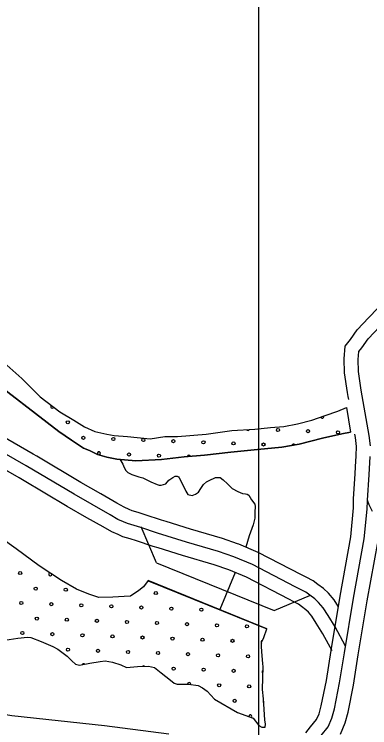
# Model space of a CAD drawing. Extents: x 1551132 to 1791609, y 378168 to 563823.
# Drawn here: x 1630868 to 1633255, y 487298 to 492094 of the extents above; entities that cross this region are included whole.
import ezdxf

# ---------------------------------------------------------------- set-up
doc = ezdxf.new("R2010")
doc.units = 0
for name, color, linetype in [('DESIGN - ROW - Right-of-Way Linework', 7, 'Continuous'), ('DESIGN - SCRATCH - User 1', 7, 'Continuous'), ('DESIGN - TRAFFIC CONTROL PERMANENT - Pavement Marking Text', 7, 'Continuous'), ('DESIGN - TRANSPORTATION - Edge of Traveled Way', 7, 'Continuous'), ('DESIGN - TRANSPORTATION - Text', 7, 'Continuous'), ('SURVEY - CONTOURS - Index with Text', 7, 'Continuous'), ('SURVEY - PROPERTY - Owners', 7, 'Continuous'), ('SURVEY - TRANSPORTATION - Roads Text', 7, 'Continuous')]:
    doc.layers.add(name, color=color, linetype=linetype)

msp = doc.modelspace()

# ---------------------------------------------------------------- linework, layer by layer
at = {"layer": 'DESIGN - ROW - Right-of-Way Linework'}
msp.add_lwpolyline([(1632507.863, 517371.878), (1632507.831, 461291.675)], dxfattribs=at)
at = {"layer": 'DESIGN - SCRATCH - User 1'}
for points in [[(1633125.282, 489285.561), (1633068.417, 489273.719), (1632937.995, 489243.285), (1632781.482, 489205.167), (1632665.185, 489184.583), (1632500.939, 489168.607), (1632322.66, 489150.807), (1632146.355, 489130.973), (1632008.159, 489118.673), (1631857.879, 489100.522), (1631683.725, 489092.68), (1631555.819, 489104.305), (1631489.954, 489117.156), (1631428.139, 489133.964), (1631372.449, 489160.715), (1631332.641, 489177.249), (1631253.26, 489230.342), (1631167.954, 489289.527), (1631011.366, 489409.73), (1630825.07, 489554.35), (1630615.133, 489729.329), (1630494.111, 489813.006), (1630399.122, 489898.367), (1630304.308, 489997.753)], [(1630797.488, 489753.088), (1630918.21, 489645.369), (1631042.74, 489521.557), (1631173.57, 489421.722), (1631268.901, 489364.42), (1631340.4, 489321.436), (1631410.023, 489288.502), (1631489.846, 489271.468), (1631539.753, 489262.826), (1631627.701, 489255.709), (1631781.556, 489239.751), (1631879.77, 489254.551), (1631963.81, 489255.501), (1632156.072, 489271.127), (1632328.418, 489295.019), (1632484.598, 489305.086), (1632588.762, 489315.803), (1632678.876, 489322.687), (1632771.141, 489341.57), (1632867.455, 489364.413), (1632955.887, 489397.372), (1633042.268, 489426.348), (1633099.592, 489449.432), (1633125.282, 489285.561)], [(1632564.72, 487963.71), (1631767.564, 488287.926), (1631735.015, 488244.25), (1631704.715, 488220.582), (1631648.242, 488183.215), (1631606.184, 488179.731), (1631530.094, 488174.673), (1631436.055, 488173.848), (1631368.315, 488196.74), (1631286.683, 488229.832), (1631185.353, 488287.209), (1631034.523, 488387.295), (1630881.843, 488499.431), (1630778.729, 488574.874)], [(1632538.837, 487710.661), (1632536.979, 487727.178), (1632530.004, 487811.439), (1632527.796, 487843.623), (1632528.737, 487871.574), (1632545.154, 487905.433), (1632564.72, 487963.71)], [(1630804.336, 487887.182), (1630892.526, 487900.107), (1630956.633, 487907.316), (1630978.616, 487905.041), (1631048.306, 487878.115), (1631127.929, 487845.047), (1631161.72, 487826.589), (1631223.168, 487779.729), (1631254.784, 487747.27), (1631278.517, 487724.928), (1631306.449, 487718.561), (1631374.631, 487731.736), (1631444.788, 487742.878), (1631478.87, 487748.462), (1631528.761, 487737.82), (1631584.576, 487721.086), (1631622.359, 487702.577), (1631696.474, 487709.661), (1631768.514, 487710.761), (1631810.421, 487702.219), (1631854.011, 487667.61), (1631917.41, 487616.717), (1631941.201, 487598.383), (1631961.101, 487590.116), (1632037.14, 487591.166), (1632103.056, 487582.324), (1632132.863, 487565.916), (1632164.604, 487543.473), (1632213.145, 487490.305)], [(1632213.145, 487490.305), (1632367.191, 487400.387), (1632472.313, 487363.027), (1632511.712, 487312.434), (1632531.587, 487302.167), (1632553.595, 487301.884), (1632555.836, 487321.901), (1632550.178, 487350.027), (1632540.995, 487491.206), (1632535.812, 487556.082), (1632538.837, 487710.661)]]:
    msp.add_lwpolyline(points, dxfattribs=at)
at = {"layer": 'DESIGN - TRAFFIC CONTROL PERMANENT - Pavement Marking Text'}
for centre in [(1631227.626, 489351.422), (1631227.626, 489351.422), (1632638.898, 489299.152), (1632638.898, 489299.152), (1631332.165, 489246.883), (1631332.165, 489246.883), (1632840.508, 489291.685), (1632840.508, 489291.685), (1633042.119, 489284.218), (1633042.119, 489284.218), (1631533.775, 489239.416), (1631533.775, 489239.416), (1631735.385, 489231.949), (1631735.385, 489231.949), (1631936.996, 489224.482), (1631936.996, 489224.482), (1632138.606, 489217.015), (1632138.606, 489217.015), (1632340.216, 489209.548), (1632340.216, 489209.548), (1632541.826, 489202.081), (1632541.826, 489202.081), (1631638.314, 489134.877), (1631638.314, 489134.877), (1631839.924, 489127.41), (1631839.924, 489127.41), (1630907.722, 488337.534), (1630907.722, 488337.534), (1631012.26, 488232.995), (1631012.26, 488232.995), (1631213.871, 488225.528), (1631213.871, 488225.528), (1631818.701, 488203.127), (1631818.701, 488203.127), (1630915.189, 488135.923), (1630915.189, 488135.923), (1631116.799, 488128.456), (1631116.799, 488128.456), (1631318.409, 488120.989), (1631318.409, 488120.989), (1631520.02, 488113.522), (1631520.02, 488113.522), (1631721.63, 488106.055), (1631721.63, 488106.055), (1631923.24, 488098.588), (1631923.24, 488098.588), (1632124.85, 488091.121), (1632124.85, 488091.121), (1631019.727, 488031.385), (1631019.727, 488031.385), (1631221.338, 488023.918), (1631221.338, 488023.918), (1631422.948, 488016.451), (1631422.948, 488016.451), (1631624.558, 488008.983), (1631624.558, 488008.983), (1631826.169, 488001.516), (1631826.169, 488001.516), (1632027.779, 487994.049), (1632027.779, 487994.049), (1632229.389, 487986.582), (1632229.389, 487986.582), (1632430.999, 487979.115), (1632430.999, 487979.115), (1630922.656, 487934.313), (1630922.656, 487934.313), (1631124.266, 487926.846), (1631124.266, 487926.846), (1631325.876, 487919.379), (1631325.876, 487919.379), (1631527.487, 487911.912), (1631527.487, 487911.912), (1631729.097, 487904.445), (1631729.097, 487904.445), (1631930.707, 487896.978), (1631930.707, 487896.978), (1632132.317, 487889.511), (1632132.317, 487889.511), (1632333.928, 487882.044), (1632333.928, 487882.044), (1631228.805, 487822.307), (1631228.805, 487822.307), (1631430.415, 487814.84), (1631430.415, 487814.84), (1631632.025, 487807.373), (1631632.025, 487807.373), (1631833.636, 487799.906), (1631833.636, 487799.906), (1632035.246, 487792.439), (1632035.246, 487792.439), (1632236.856, 487784.972), (1632236.856, 487784.972), (1632438.466, 487777.505), (1632438.466, 487777.505), (1631938.174, 487695.367), (1631938.174, 487695.367), (1632139.785, 487687.9), (1632139.785, 487687.9), (1632341.395, 487680.433), (1632341.395, 487680.433), (1632244.323, 487583.362), (1632244.323, 487583.362), (1632445.933, 487575.895), (1632445.933, 487575.895), (1632348.862, 487478.823), (1632348.862, 487478.823)]:
    msp.add_circle(centre, 10.56, dxfattribs=at)
for centre, start, end in [((1631018.549, 489560.499), 224.499638, 225.831665), ((1631123.087, 489455.96), 123.836056, 341.470198), ((1632937.58, 489388.757), 191.290405, 29.590892), ((1632437.288, 489306.619), 209.35081, 338.025291), ((1632743.437, 489194.614), 30.902511, 169.171733), ((1631436.703, 489142.344), 266.6707, 242.906451), ((1632041.534, 489119.943), 14.316077, 175.856229), ((1631109.332, 488330.067), 109.655726, 3.210296), ((1632020.312, 488195.66), 225.340688, 270.3946), ((1632535.538, 487874.577), 91.227428, 228.718068), ((1631333.343, 487717.769), 44.775929, 157.097338), ((1631736.564, 487702.835), 45.650626, 136.098971), ((1632543.005, 487672.966), 116.554868, 241.202944), ((1632042.713, 487590.829), 350.152748, 178.543613), ((1632550.472, 487471.356), 144.395701, 223.047431), ((1632453.401, 487374.284), 316.559983, 184.309938)]:
    msp.add_arc(centre, 10.56, start, end, dxfattribs=at)
at = {"layer": 'DESIGN - TRANSPORTATION - Edge of Traveled Way'}
for p, q in [((1631822.913, 488405.804), (1631719.749, 488648.844)), ((1631822.913, 488405.804), (1632614.169, 488086.096)), ((1631766.822, 488286.093), (1632564.72, 487963.71)), ((1632614.169, 488086.096), (1632857.196, 488189.266))]:
    msp.add_line(p, q, dxfattribs=at)
for points in [[(1630304.308, 489997.753), (1630399.122, 489898.367), (1630494.111, 489813.006), (1630615.133, 489729.329), (1630825.07, 489554.35), (1631011.366, 489409.73), (1631167.954, 489289.527), (1631253.26, 489230.342), (1631332.641, 489177.249), (1631372.449, 489160.715), (1631428.139, 489133.964), (1631489.954, 489117.156), (1631555.819, 489104.305), (1631683.725, 489092.68), (1631857.879, 489100.522), (1632008.159, 489118.673), (1632146.355, 489130.973), (1632322.66, 489150.807), (1632500.939, 489168.607), (1632665.185, 489184.583), (1632781.482, 489205.167), (1632937.995, 489243.285), (1633068.417, 489273.719), (1633125.282, 489285.561)], [(1630797.488, 489753.088), (1630918.21, 489645.369), (1631042.74, 489521.557), (1631173.57, 489421.722), (1631268.901, 489364.42), (1631340.4, 489321.436), (1631410.023, 489288.502), (1631489.846, 489271.468), (1631539.753, 489262.826), (1631627.701, 489255.709), (1631781.556, 489239.751), (1631879.77, 489254.551), (1631963.81, 489255.501), (1632156.072, 489271.127), (1632328.418, 489295.019), (1632484.598, 489305.086), (1632588.762, 489315.803), (1632678.876, 489322.687), (1632771.141, 489341.57), (1632867.455, 489364.413), (1632955.887, 489397.372), (1633042.268, 489426.348), (1633099.592, 489449.432)]]:
    msp.add_lwpolyline(points, dxfattribs=at)
at = {"layer": 'DESIGN - TRANSPORTATION - Text'}
for points in [[(1631575.994, 489102.472), (1631597.418, 489069.721), (1631607.151, 489047.554), (1631616.901, 489027.387), (1631630.734, 489013.186), (1631658.592, 489000.811), (1631704.407, 488984.211), (1631732.34, 488977.844), (1631786.03, 488951.118), (1631827.821, 488932.559), (1631841.771, 488928.376), (1631853.846, 488929.059), (1631869.828, 488932.034), (1631885.903, 488937.843), (1631906.203, 488961.635), (1631932.427, 488979.344), (1631948.552, 488989.161), (1631962.551, 488988.986), (1631970.509, 488984.877), (1631976.409, 488976.786), (1632003.75, 488922.342), (1632019.342, 488888.075), (1632033.075, 488865.858), (1632063.007, 488859.474), (1632085.682, 488867.116), (1632105.281, 488880.983), (1632121.606, 488906.834), (1632137.931, 488932.676), (1632158.155, 488950.46), (1632176.28, 488960.252), (1632218.529, 488979.769), (1632237.345, 488981.127), (1632250.536, 488979.361), (1632270.369, 488965.085), (1632300.035, 488936.66), (1632331.668, 488906.201), (1632369.433, 488885.692), (1632401.291, 488873.266), (1632421.274, 488871.008), (1632433.249, 488868.858), (1632443.157, 488860.716), (1632460.79, 488830.432), (1632484.422, 488800.081), (1632486.539, 488784.531), (1632483.789, 488747.98), (1632483.272, 488705.904), (1632472.731, 488661.953), (1632445.823, 488588.142), (1632422.415, 488511.524)], [(1632564.72, 487963.71), (1631767.564, 488287.926), (1631735.015, 488244.25), (1631704.715, 488220.582), (1631648.242, 488183.215), (1631606.184, 488179.731), (1631530.094, 488174.673), (1631436.055, 488173.848), (1631368.315, 488196.74), (1631286.683, 488229.832), (1631185.353, 488287.209), (1631034.523, 488387.295), (1630881.843, 488499.431), (1630778.729, 488574.874)], [(1632352.333, 488341.494), (1632249.369, 488091.971)], [(1632538.837, 487710.661), (1632536.979, 487727.178), (1632530.004, 487811.439), (1632527.796, 487843.623), (1632528.737, 487871.574), (1632545.154, 487905.433), (1632564.72, 487963.71)], [(1630804.336, 487887.182), (1630892.526, 487900.107), (1630956.633, 487907.316), (1630978.616, 487905.041), (1631048.306, 487878.115), (1631127.929, 487845.047), (1631161.72, 487826.589), (1631223.168, 487779.729), (1631254.784, 487747.27), (1631278.517, 487724.928), (1631306.449, 487718.561), (1631374.631, 487731.736), (1631444.788, 487742.878), (1631478.87, 487748.462), (1631528.761, 487737.82), (1631584.576, 487721.086), (1631622.359, 487702.577), (1631696.474, 487709.661), (1631768.514, 487710.761), (1631810.421, 487702.219), (1631854.011, 487667.61), (1631917.41, 487616.717), (1631941.201, 487598.383), (1631961.101, 487590.116), (1632037.14, 487591.166), (1632103.056, 487582.324), (1632132.863, 487565.916), (1632164.604, 487543.473), (1632213.145, 487490.305)], [(1632213.145, 487490.305), (1632367.191, 487400.387), (1632472.313, 487363.027), (1632511.712, 487312.434), (1632531.587, 487302.167), (1632553.595, 487301.884), (1632555.836, 487321.901), (1632550.178, 487350.027), (1632540.995, 487491.206), (1632535.812, 487556.082), (1632538.837, 487710.661)]]:
    msp.add_lwpolyline(points, dxfattribs=at)
at = {"layer": 'SURVEY - CONTOURS - Index with Text'}
for points in [[(1632826.472, 487263.183), (1632857.921, 487303.809), (1632898.778, 487352.402), (1632915.47, 487391.845), (1632929.644, 487444.955), (1632964.219, 487616.184), (1632995.726, 487816.648), (1633057.042, 488183.491), (1633127.957, 488580.334), (1633147.182, 488775.231), (1633146.79, 488838.699)], [(1633058.283, 487254.65), (1633090.874, 487331.644), (1633109.848, 487402.754), (1633146.348, 487583.5), (1633178.339, 487787.03), (1633239.337, 488151.965), (1633311.344, 488554.942), (1633331.611, 488760.397), (1633333.569, 488842.591)], [(1628139.766, 487916.456), (1628432.867, 487913.048), (1628511.224, 487881.847), (1628552.631, 487860.638), (1628559.897, 487859.005), (1628591.488, 487858.73), (1628828.358, 487891.897), (1628948.063, 487904.664), (1629007.504, 487892.197), (1629055.286, 487875.755), (1629143.184, 487844.146), (1629498.192, 487700.576), (1629784.485, 487592.798), (1629903.557, 487552.497), (1629984.655, 487527.138), (1630064.287, 487509.296), (1630179.526, 487484.729), (1630328.147, 487459.854), (1630669.123, 487410.803), (1630851.252, 487381.36), (1631474.404, 487311.909), (1631906.41, 487257.891)]]:
    msp.add_lwpolyline(points, dxfattribs=at)
at = {"layer": 'SURVEY - PROPERTY - Owners'}
for points in [[(1633045.509, 488110.397), (1633015.634, 488157.073), (1632978.91, 488202.049), (1632944.503, 488234.442), (1632907.445, 488261.168), (1632876.229, 488285.668), (1632829.089, 488309.819), (1632796.956, 488326.277), (1632505.863, 488476.415), (1632376.2, 488532.266), (1632368.067, 488535.016), (1632267.519, 488568.942), (1632051.074, 488633.302), (1631887.903, 488683.278), (1631857.162, 488692.695), (1631746.473, 488729.437), (1631700.891, 488744.421), (1631660.367, 488756.063), (1631638.667, 488765.555), (1631605.193, 488780.039), (1631556.002, 488807.998), (1631448.572, 488869.766), (1631316.2, 488945.884), (1631018.607, 489122.497), (1630994.133, 489137.014), (1630694.898, 489308.468)], [(1633092.524, 487845.549), (1633022.867, 487976.894), (1632975.569, 488051.404), (1632942.061, 488103.763), (1632912.412, 488140.073), (1632886.646, 488164.332), (1632852.897, 488188.666), (1632827.097, 488208.916), (1632755.491, 488245.6), (1632467.089, 488394.346), (1632343.675, 488447.505), (1632240.086, 488482.465), (1632024.866, 488546.458), (1631829.588, 488606.268), (1631718.024, 488643.302), (1631674.191, 488657.71), (1631629.526, 488670.544), (1631602.485, 488682.378), (1631564.661, 488698.736), (1631510.987, 488729.246), (1631270.443, 488867.557), (1630948.442, 489058.654), (1630650.241, 489229.508)], [(1633002.393, 487814.248), (1632941.294, 487929.459), (1632896.054, 488000.719), (1632865.58, 488048.345), (1632843.288, 488075.646), (1632826.505, 488091.446), (1632796.19, 488113.305), (1632776.023, 488129.131), (1632744.741, 488145.156), (1632712.383, 488161.74), (1632426.782, 488309.035), (1632309.868, 488359.395), (1632308.868, 488359.736), (1632211.57, 488392.571), (1631997.625, 488456.18), (1631833.737, 488506.382), (1631800.93, 488516.432), (1631688.449, 488553.766), (1631646.442, 488567.575), (1631597.468, 488581.65), (1631564.869, 488595.909), (1631522.528, 488614.226), (1631464.188, 488647.385), (1631356.357, 488709.387), (1631222.877, 488786.139), (1630924.201, 488963.393), (1630900.943, 488977.193), (1630603.825, 489147.431)], [(1632928.528, 487246.833), (1632976.985, 487304.476), (1633001.476, 487362.328), (1633018.001, 487424.263), (1633053.517, 487600.159), (1633085.266, 487802.122), (1633146.423, 488168.032), (1633217.872, 488567.884), (1633237.613, 488767.956), (1633241.254, 488826.457)]]:
    msp.add_lwpolyline(points, dxfattribs=at)
at = {"layer": 'SURVEY - TRANSPORTATION - Roads Text'}
for points in [[(1633114.191, 489505.183), (1633110.666, 489525.317), (1633105.983, 489552.059), (1633085.909, 489683.746), (1633084.45, 489776.907), (1633091.567, 489863.042), (1633125.558, 489907.635), (1633171.04, 489971.495), (1633250.138, 490054.964), (1633368.477, 490179.834), (1633408.251, 490230.369), (1633428.509, 490271.47), (1633445.567, 490332.572), (1633462.934, 490430.357), (1633522.549, 490765.974), (1633549.998, 490922.52), (1633575.34, 491067.041), (1633608.914, 491233.687), (1633654.963, 491475.418), (1633772.06, 491458.951), (1634122.452, 491409.633), (1634268.348, 491386.649), (1634388.996, 491367.649)], [(1633259.863, 489192.259), (1633252.454, 489262.419), (1633199.039, 489567.293), (1633180.09, 489691.63), (1633178.798, 489773.757), (1633183.265, 489827.8), (1633201.473, 489851.684), (1633244.013, 489911.419), (1633439.892, 490118.116)], [(1633146.865, 488837.308), (1633158.09, 489003.895), (1633160.807, 489051.696), (1633164.998, 489125.248), (1633165.531, 489187.7), (1633159.023, 489249.318), (1633155.198, 489271.152)], [(1633274.095, 488751.505), (1633252.463, 488795.748), (1633240.729, 488827.891), (1633252.196, 488998.045), (1633259.263, 489122.165)]]:
    msp.add_lwpolyline(points, dxfattribs=at)

doc.saveas('drawing.dxf')
